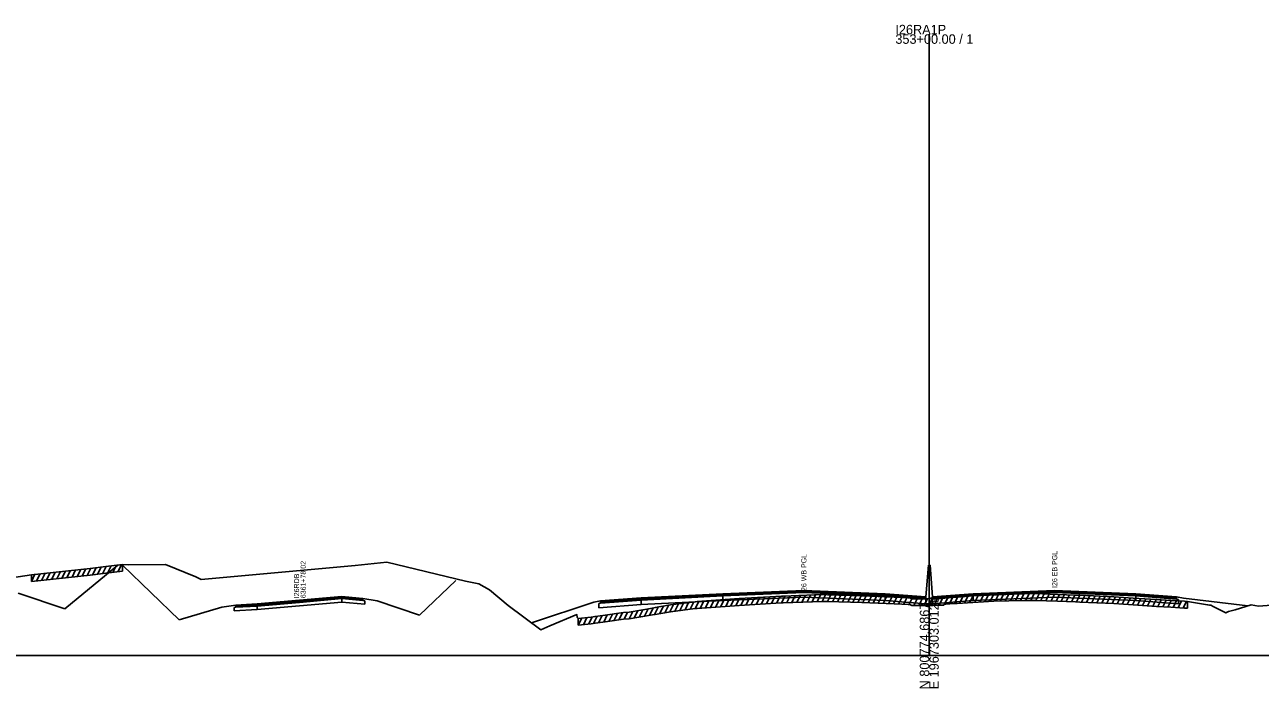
# Model space of a CAD drawing. Extents: x 1017 to 19997, y -1947 to 50737.
# Drawn here: x 14333.1 to 14697.7, y 2990.3 to 3186.2 of the extents above; entities that cross this region are included whole.
import ezdxf

# ---------------------------------------------------------------- set-up
doc = ezdxf.new("R2010")
doc.units = 0
for name, color, linetype in [('RD_GPK_XS_Cell', 7, 'Continuous'), ('RD_XS_Base', 7, 'Continuous'), ('RD_XS_ExGround', 7, 'Continuous'), ('RD_XS_ExPaveRet', 7, 'Continuous'), ('RD_XS_Greenside', 7, 'Continuous'), ('RD_XS_MedBWall', 7, 'Continuous'), ('RD_XS_Pave', 7, 'Continuous'), ('RD_XS_PaveOvlay', 7, 'Continuous'), ('RD_XS_TieSlope', 7, 'Continuous'), ('RD_XS_TX_Notes', 7, 'Continuous')]:
    doc.layers.add(name, color=color, linetype=linetype)

msp = doc.modelspace()

# ---------------------------------------------------------------- linework, layer by layer
at = {"layer": 'RD_GPK_XS_Cell'}
for p, q in [((14600, 3000), (14600, 3183.37)), ((14000, 3000), (14600, 3000)), ((14600, 3000), (15200, 3000))]:
    msp.add_line(p, q, dxfattribs=at)
at = {"layer": 'RD_XS_Base'}
for points in [[(14401.68, 3013.59), (14414.18, 3014.68), (14426.67, 3015.77)], [(14426.67, 3015.77), (14426.67, 3016.77)], [(14433.44, 3016.14), (14432.92, 3016.19), (14426.67, 3016.77)], [(14426.67, 3015.77), (14433.44, 3015.14)], [(14433.44, 3015.14), (14433.44, 3016.14)], [(14502.5, 3015.38), (14503, 3015.41), (14515, 3016.36)], [(14502.5, 3014.04), (14502.5, 3015.38)], [(14515, 3015.02), (14502.5, 3014.04)], [(14515, 3016.36), (14515, 3015.02)], [(14539.05, 3016.22), (14515, 3015.02)], [(14539.05, 3017.56), (14539.05, 3016.22)], [(14539.05, 3016.22), (14563, 3017.2), (14587, 3016.23)], [(14599, 3016.63), (14587, 3017.57)], [(14587, 3017.57), (14587, 3016.23)], [(14587, 3016.23), (14599, 3015.29)], [(14599, 3015.29), (14599, 3016.63)], [(14601, 3015.29), (14601, 3016.63)], [(14613, 3016.23), (14601, 3015.29)], [(14613, 3016.23), (14613, 3017.57)], [(14660.95, 3016.23), (14637, 3017.2), (14613, 3016.23)], [(14660.95, 3016.23), (14660.95, 3017.57)], [(14661, 3016.23), (14660.95, 3016.23)], [(14661, 3017.57), (14661, 3016.23)], [(14673.5, 3016.57), (14673, 3016.61), (14661, 3017.57)], [(14661, 3016.23), (14673.5, 3015.23)], [(14673.5, 3015.23), (14673.5, 3016.57)], [(14401.68, 3014.59), (14395.43, 3014.22), (14394.91, 3014.19)], [(14394.91, 3014.19), (14394.91, 3013.19)], [(14394.91, 3013.19), (14401.68, 3013.59)], [(14401.68, 3014.59), (14401.68, 3013.59)]]:
    msp.add_lwpolyline(points, dxfattribs=at)
at = {"layer": 'RD_XS_ExGround'}
msp.add_lwpolyline([(14329.19, 3022.91), (14335.08, 3023.84), (14352.38, 3025.71), (14357.06, 3026.26), (14361.93, 3026.84), (14363.66, 3026.8), (14374.64, 3026.83), (14383.6, 3023.18), (14385.13, 3022.46), (14430.57, 3026.59), (14439.98, 3027.54), (14463.2, 3021.91), (14467.14, 3021.1), (14470.26, 3019.33), (14475.76, 3014.8), (14485.44, 3007.57), (14488.03, 3008.78), (14496.02, 3012.07), (14496.12, 3011.17), (14496.44, 3010.9), (14500.29, 3011.31), (14501.38, 3011.52), (14503.68, 3011.81), (14509.81, 3012.68), (14511.46, 3012.81), (14518.3, 3013.99), (14519.16, 3014.12), (14523.08, 3014.81), (14523.66, 3014.93), (14530.92, 3015.85), (14531.5, 3015.89), (14543.87, 3016.79), (14554.74, 3017.43), (14556.37, 3017.53), (14556.85, 3017.55), (14568.51, 3017.97), (14569.97, 3017.92), (14580.09, 3017.63), (14587.25, 3017.32), (14591.88, 3017.12), (14593.82, 3017), (14594.5, 3016.95), (14594.82, 3016.75), (14595.25, 3016.73), (14598.39, 3016.72), (14600, 3016.77), (14601.09, 3016.8), (14601.59, 3016.81), (14604.34, 3016.89), (14604.55, 3017.14), (14604.93, 3017.17), (14607.3, 3017.34), (14608.21, 3017.39), (14619.08, 3018.02), (14627.94, 3018.19), (14631.29, 3018.25), (14637.84, 3018.03), (14643.12, 3017.83), (14644.46, 3017.77), (14654.49, 3017.33), (14660.21, 3016.93), (14667.02, 3016.48), (14671.32, 3016.26), (14675.33, 3016.01), (14676.17, 3015.96), (14682.13, 3014.95), (14682.73, 3014.84), (14683.06, 3014.81), (14683.8, 3014.43), (14687.48, 3012.55), (14688.28, 3012.99), (14690.28, 3013.51), (14694.94, 3014.9), (14697.17, 3014.51), (14702.3, 3014.97)], dxfattribs=at)
at = {"layer": 'RD_XS_ExPaveRet'}
for p, q in [((14354.58, 3023.97), (14355.64, 3026.09)), ((14356.08, 3024.14), (14357.14, 3026.26)), ((14357.58, 3024.32), (14358.64, 3026.44)), ((14359.08, 3024.5), (14360.14, 3026.62)), ((14360.58, 3024.68), (14361.64, 3026.8)), ((14361.93, 3026.84), (14361.93, 3024.84)), ((14335.08, 3021.84), (14336.13, 3023.96)), ((14335.08, 3021.84), (14335.08, 3023.84)), ((14335.08, 3021.84), (14352.38, 3023.71)), ((14336.58, 3022.01), (14337.63, 3024.12)), ((14338.08, 3022.17), (14339.13, 3024.28)), ((14339.58, 3022.33), (14340.63, 3024.44)), ((14341.08, 3022.49), (14342.13, 3024.61)), ((14342.58, 3022.65), (14343.63, 3024.77)), ((14344.08, 3022.82), (14345.13, 3024.93)), ((14345.58, 3022.98), (14346.63, 3025.09)), ((14347.08, 3023.14), (14348.13, 3025.25)), ((14348.58, 3023.3), (14349.63, 3025.42)), ((14350.08, 3023.46), (14351.13, 3025.58)), ((14351.58, 3023.63), (14352.64, 3025.74)), ((14352.38, 3023.71), (14357.06, 3024.26)), ((14353.08, 3023.79), (14354.14, 3025.92)), ((14357.06, 3024.26), (14361.93, 3024.84)), ((14523.44, 3012.88), (14524.52, 3015.04)), ((14524.94, 3013.09), (14526.01, 3015.23)), ((14526.44, 3013.28), (14527.51, 3015.42)), ((14527.94, 3013.47), (14529.01, 3015.61)), ((14529.44, 3013.66), (14530.51, 3015.8)), ((14530.94, 3013.85), (14531.98, 3015.93)), ((14532.44, 3013.96), (14533.48, 3016.04)), ((14533.94, 3014.07), (14534.98, 3016.14)), ((14535.44, 3014.18), (14536.48, 3016.25)), ((14536.94, 3014.29), (14537.98, 3016.36)), ((14538.44, 3014.39), (14539.48, 3016.47)), ((14539.94, 3014.5), (14540.98, 3016.58)), ((14541.44, 3014.61), (14542.48, 3016.69)), ((14542.94, 3014.72), (14543.98, 3016.79)), ((14543.87, 3014.79), (14554.74, 3015.43)), ((14544.44, 3014.82), (14545.47, 3016.88)), ((14545.94, 3014.91), (14546.97, 3016.97)), ((14547.44, 3015), (14548.47, 3017.06)), ((14548.94, 3015.09), (14549.97, 3017.15)), ((14550.44, 3015.18), (14551.47, 3017.24)), ((14551.94, 3015.26), (14552.97, 3017.32)), ((14553.44, 3015.35), (14554.47, 3017.41)), ((14554.74, 3015.43), (14556.37, 3015.53)), ((14554.94, 3015.44), (14555.97, 3017.51)), ((14556.37, 3015.53), (14556.85, 3015.55)), ((14556.44, 3015.53), (14557.46, 3017.57)), ((14556.85, 3015.55), (14568.51, 3015.97)), ((14557.94, 3015.59), (14558.96, 3017.63)), ((14559.44, 3015.65), (14560.46, 3017.68)), ((14560.94, 3015.7), (14561.96, 3017.74)), ((14562.44, 3015.75), (14563.46, 3017.79)), ((14563.94, 3015.81), (14564.96, 3017.84)), ((14565.44, 3015.86), (14566.46, 3017.9)), ((14566.94, 3015.92), (14567.96, 3017.95)), ((14568.44, 3015.97), (14569.42, 3017.94)), ((14568.51, 3015.97), (14569.97, 3015.92)), ((14569.94, 3015.92), (14570.92, 3017.9)), ((14569.97, 3015.92), (14580.09, 3015.63)), ((14571.44, 3015.88), (14572.42, 3017.85)), ((14572.94, 3015.84), (14573.92, 3017.81)), ((14574.44, 3015.79), (14575.42, 3017.77)), ((14575.94, 3015.75), (14576.92, 3017.72)), ((14577.44, 3015.71), (14578.42, 3017.68)), ((14578.94, 3015.66), (14579.92, 3017.64)), ((14580.09, 3015.63), (14587.25, 3015.32)), ((14580.44, 3015.62), (14581.42, 3017.57)), ((14581.94, 3015.55), (14582.92, 3017.51)), ((14583.44, 3015.49), (14584.42, 3017.44)), ((14584.94, 3015.42), (14585.92, 3017.38)), ((14586.44, 3015.36), (14587.42, 3017.31)), ((14587.25, 3015.32), (14591.88, 3015.12)), ((14587.94, 3015.29), (14588.92, 3017.25)), ((14589.44, 3015.22), (14590.42, 3017.18)), ((14590.94, 3015.16), (14591.92, 3017.12)), ((14591.88, 3015.12), (14593.82, 3015)), ((14592.44, 3015.08), (14593.41, 3017.03)), ((14593.82, 3015), (14594.5, 3014.95)), ((14593.94, 3014.99), (14594.82, 3016.75)), ((14595.44, 3014.73), (14596.44, 3016.72)), ((14596.94, 3014.72), (14597.94, 3016.72)), ((14598.44, 3014.72), (14599.45, 3016.75)), ((14599.94, 3014.77), (14600.95, 3016.79)), ((14601.44, 3014.81), (14602.45, 3016.84)), ((14602.94, 3014.85), (14603.95, 3016.88)), ((14604.34, 3014.89), (14604.55, 3015.14)), ((14604.44, 3015.01), (14605.54, 3017.21)), ((14604.55, 3015.14), (14604.93, 3015.17)), ((14604.93, 3015.17), (14607.3, 3015.34)), ((14605.94, 3015.24), (14606.98, 3017.32)), ((14607.3, 3015.34), (14608.21, 3015.39)), ((14607.44, 3015.35), (14608.47, 3017.41)), ((14608.21, 3015.39), (14619.08, 3016.02)), ((14608.94, 3015.44), (14609.97, 3017.5)), ((14610.44, 3015.52), (14611.47, 3017.58)), ((14611.94, 3015.61), (14612.97, 3017.67)), ((14613.44, 3015.69), (14614.47, 3017.75)), ((14614.94, 3015.78), (14615.97, 3017.84)), ((14616.44, 3015.86), (14617.47, 3017.92)), ((14617.94, 3015.95), (14618.97, 3018.01)), ((14619.08, 3016.02), (14627.94, 3016.19)), ((14619.44, 3016.02), (14620.45, 3018.04)), ((14620.94, 3016.05), (14621.95, 3018.07)), ((14622.44, 3016.08), (14623.45, 3018.1)), ((14623.94, 3016.11), (14624.95, 3018.13)), ((14625.44, 3016.14), (14626.45, 3018.16)), ((14626.94, 3016.17), (14627.95, 3018.19)), ((14627.94, 3016.19), (14631.29, 3016.25)), ((14628.44, 3016.2), (14629.45, 3018.22)), ((14629.94, 3016.23), (14630.95, 3018.25)), ((14631.29, 3016.25), (14637.84, 3016.03)), ((14631.44, 3016.25), (14632.42, 3018.21)), ((14632.94, 3016.2), (14633.92, 3018.16)), ((14634.44, 3016.14), (14635.42, 3018.11)), ((14635.94, 3016.09), (14636.92, 3018.06)), ((14637.44, 3016.04), (14638.42, 3018)), ((14637.84, 3016.03), (14643.12, 3015.83)), ((14638.94, 3015.99), (14639.92, 3017.95)), ((14640.44, 3015.93), (14641.42, 3017.9)), ((14641.94, 3015.88), (14642.92, 3017.84)), ((14643.12, 3015.83), (14644.46, 3015.77)), ((14643.44, 3015.82), (14644.42, 3017.78)), ((14644.46, 3015.77), (14654.49, 3015.33)), ((14644.94, 3015.75), (14645.92, 3017.71)), ((14646.44, 3015.69), (14647.42, 3017.64)), ((14647.94, 3015.62), (14648.92, 3017.58)), ((14649.44, 3015.55), (14650.42, 3017.51)), ((14650.94, 3015.49), (14651.92, 3017.44)), ((14652.44, 3015.42), (14653.42, 3017.38)), ((14653.94, 3015.36), (14654.91, 3017.3)), ((14654.49, 3015.33), (14660.21, 3014.93)), ((14655.44, 3015.27), (14656.41, 3017.2)), ((14656.94, 3015.16), (14657.91, 3017.09)), ((14658.44, 3015.06), (14659.41, 3016.99)), ((14659.94, 3014.95), (14660.91, 3016.89)), ((14661.44, 3014.85), (14662.41, 3016.79)), ((14662.94, 3014.75), (14663.91, 3016.69)), ((14664.44, 3014.65), (14665.41, 3016.59)), ((14665.94, 3014.55), (14666.91, 3016.49)), ((14667.44, 3014.46), (14668.41, 3016.41)), ((14668.94, 3014.38), (14669.91, 3016.33)), ((14670.44, 3014.3), (14671.41, 3016.25)), ((14671.94, 3014.22), (14672.91, 3016.16)), ((14673.44, 3014.13), (14674.41, 3016.07)), ((14674.94, 3014.03), (14675.91, 3015.97)), ((14676.17, 3015.96), (14676.17, 3013.96)), ((14499.44, 3009.22), (14500.5, 3011.35)), ((14500.94, 3009.43), (14502.02, 3011.6)), ((14502.44, 3009.65), (14503.51, 3011.79)), ((14503.94, 3009.85), (14505.01, 3012)), ((14505.44, 3010.06), (14506.51, 3012.21)), ((14506.94, 3010.27), (14508.01, 3012.42)), ((14508.44, 3010.48), (14509.51, 3012.63)), ((14509.94, 3010.69), (14510.98, 3012.77)), ((14511.44, 3010.81), (14512.53, 3012.99)), ((14511.46, 3010.81), (14518.3, 3011.99)), ((14512.94, 3011.06), (14514.03, 3013.25)), ((14514.44, 3011.32), (14515.53, 3013.51)), ((14515.94, 3011.58), (14517.03, 3013.77)), ((14517.44, 3011.84), (14518.53, 3014.02)), ((14518.3, 3011.99), (14519.16, 3012.12)), ((14518.94, 3012.08), (14520.03, 3014.27)), ((14519.16, 3012.12), (14523.08, 3012.81)), ((14520.44, 3012.34), (14521.54, 3014.54)), ((14521.94, 3012.61), (14523.04, 3014.8)), ((14523.08, 3012.81), (14523.66, 3012.93)), ((14523.66, 3012.93), (14530.92, 3013.85)), ((14530.92, 3013.85), (14531.5, 3013.89)), ((14531.5, 3013.89), (14543.87, 3014.79)), ((14594.5, 3014.95), (14594.82, 3014.75)), ((14594.82, 3014.75), (14595.25, 3014.73)), ((14595.25, 3014.73), (14598.39, 3014.72)), ((14598.39, 3014.72), (14600, 3014.77)), ((14600, 3014.77), (14601.09, 3014.8)), ((14601.09, 3014.8), (14601.59, 3014.81)), ((14601.59, 3014.81), (14604.34, 3014.89)), ((14660.21, 3014.93), (14667.02, 3014.48)), ((14667.02, 3014.48), (14671.32, 3014.26)), ((14671.32, 3014.26), (14675.33, 3014.01)), ((14675.33, 3014.01), (14676.17, 3013.96)), ((14496.44, 3008.9), (14497.49, 3011.01)), ((14496.44, 3008.9), (14496.44, 3010.9)), ((14496.44, 3008.9), (14500.29, 3009.31)), ((14497.94, 3009.06), (14498.99, 3011.17)), ((14500.29, 3009.31), (14501.38, 3009.52)), ((14501.38, 3009.52), (14503.68, 3009.81)), ((14503.68, 3009.81), (14509.81, 3010.68)), ((14509.81, 3010.68), (14511.46, 3010.81))]:
    msp.add_line(p, q, dxfattribs=at)
at = {"layer": 'RD_XS_Greenside'}
for points in [[(14331.13, 3018.42), (14344.9, 3013.75)], [(14432.92, 3016.82), (14437.09, 3016.11)], [(14437.09, 3016.11), (14449.58, 3011.91)], [(14501, 3015.76), (14482.66, 3009.65)], [(14503, 3016.08), (14501, 3015.76)], [(14673, 3017.28), (14675, 3016.95)], [(14675, 3016.95), (14694.01, 3014.62)], [(14391.27, 3014.29), (14378.67, 3010.49)], [(14395.43, 3014.86), (14391.27, 3014.29)]]:
    msp.add_lwpolyline(points, dxfattribs=at)
at = {"layer": 'RD_XS_MedBWall'}
for points in [[(14599, 3017.28), (14599.75, 3026.62)], [(14599.75, 3026.62), (14600.25, 3026.62), (14601, 3017.28)], [(14599, 3015.28), (14599, 3016.63), (14599, 3017.28)], [(14601, 3015.28), (14599, 3015.28)], [(14601, 3017.28), (14601, 3016.63), (14601, 3015.28)]]:
    msp.add_lwpolyline(points, dxfattribs=at)
at = {"layer": 'RD_XS_Pave'}
for points in [[(14660.95, 3017.91), (14637, 3018.87), (14613, 3017.91)], [(14401.68, 3014.91), (14414.18, 3016), (14426.67, 3017.09)], [(14426.67, 3016.77), (14414.18, 3015.68), (14401.68, 3014.59)], [(14426.67, 3017.09), (14426.67, 3016.77)], [(14432.92, 3016.51), (14426.67, 3017.09)], [(14426.67, 3016.77), (14432.92, 3016.19)], [(14432.92, 3016.19), (14432.92, 3016.51)], [(14515, 3016.36), (14503, 3015.41)], [(14503, 3015.41), (14503, 3015.75)], [(14515, 3016.7), (14539.05, 3017.9)], [(14539.05, 3017.56), (14515, 3016.36)], [(14515, 3016.36), (14515, 3016.7)], [(14587, 3017.57), (14563, 3018.54), (14539.05, 3017.56)], [(14539.05, 3017.9), (14539.05, 3017.56)], [(14587, 3017.91), (14587, 3017.57)], [(14587, 3017.91), (14599, 3016.97)], [(14599, 3016.97), (14599, 3016.63)], [(14613, 3017.91), (14601, 3016.97)], [(14601, 3016.63), (14613, 3017.57)], [(14601, 3016.97), (14601, 3016.63)], [(14613, 3017.57), (14637, 3018.54), (14660.95, 3017.57)], [(14613, 3017.57), (14613, 3017.91)], [(14660.95, 3017.91), (14661, 3017.91)], [(14660.95, 3017.57), (14660.95, 3017.91)], [(14661, 3017.57), (14660.95, 3017.57)], [(14661, 3017.91), (14661, 3017.57)], [(14661, 3017.57), (14673, 3016.61)], [(14673, 3016.61), (14673, 3016.95)], [(14401.68, 3014.91), (14395.43, 3014.54)], [(14395.43, 3014.22), (14401.68, 3014.59)], [(14395.43, 3014.54), (14395.43, 3014.22)], [(14401.68, 3014.59), (14401.68, 3014.91)]]:
    msp.add_lwpolyline(points, dxfattribs=at)
at = {"layer": 'RD_XS_PaveOvlay'}
for points in [[(14539.05, 3018.24), (14563, 3019.2), (14587, 3018.24)], [(14587, 3017.91), (14563, 3018.87), (14539.05, 3017.9)], [(14660.95, 3018.24), (14637, 3019.2), (14613, 3018.24)], [(14401.68, 3015.23), (14395.43, 3014.86)], [(14426.67, 3017.41), (14414.18, 3016.32), (14401.68, 3015.23)], [(14401.68, 3015.23), (14401.68, 3014.91)], [(14426.67, 3017.09), (14426.67, 3017.41)], [(14426.67, 3017.41), (14432.92, 3016.82)], [(14432.92, 3016.82), (14432.92, 3016.51)], [(14503, 3016.08), (14515, 3017.04)], [(14515, 3016.7), (14503, 3015.75)], [(14503, 3015.75), (14503, 3016.08)], [(14539.05, 3018.24), (14515, 3017.04)], [(14515, 3017.04), (14515, 3016.7)], [(14539.05, 3017.9), (14539.05, 3018.24)], [(14587, 3018.24), (14587, 3017.91)], [(14587, 3018.24), (14599, 3017.28)], [(14599, 3017.28), (14599, 3016.97)], [(14613, 3018.24), (14601, 3017.28)], [(14601, 3017.28), (14601, 3016.97)], [(14613, 3017.91), (14613, 3018.24)], [(14660.95, 3018.24), (14661, 3018.24)], [(14660.95, 3017.91), (14660.95, 3018.24)], [(14661, 3018.24), (14673, 3017.28)], [(14661, 3017.91), (14661, 3018.24)], [(14673, 3016.95), (14661, 3017.91)], [(14673, 3017.28), (14673, 3016.95)], [(14395.43, 3014.86), (14395.43, 3014.54)]]:
    msp.add_lwpolyline(points, dxfattribs=at)
at = {"layer": 'RD_XS_TieSlope'}
for points in [[(14344.9, 3013.75), (14360.59, 3026.69)], [(14378.67, 3010.49), (14361.91, 3026.69)], [(14449.58, 3011.91), (14460.36, 3022.09)]]:
    msp.add_lwpolyline(points, dxfattribs=at)

# ---------------------------------------------------------------- texts
at = {"layer": 'RD_GPK_XS_Cell'}
for s, p in [('353+00.00 / 1', (14590, 3180.57)), ('I26RA1P', (14590, 3183.37))]:
    msp.add_text(s, height=2.8, dxfattribs=at).set_placement(p)
for s, p in [('N 800774.6867', (14600, 2990)), ('E 1967303.0129', (14602.8, 2990))]:
    msp.add_text(s, height=2.8, rotation=90, dxfattribs=at).set_placement(p)
at = {"layer": 'RD_XS_TX_Notes'}
for s, p in [('I26 EB PGL', (14637.75, 3019.94)), (' 6361+78.02', (14416.02, 3016.33)), ('I26 WB PGL', (14563.75, 3018.46)), (' I26RDB', (14414.06, 3016.33))]:
    msp.add_text(s, height=1.5, rotation=90, dxfattribs=at).set_placement(p)

doc.saveas('drawing.dxf')
